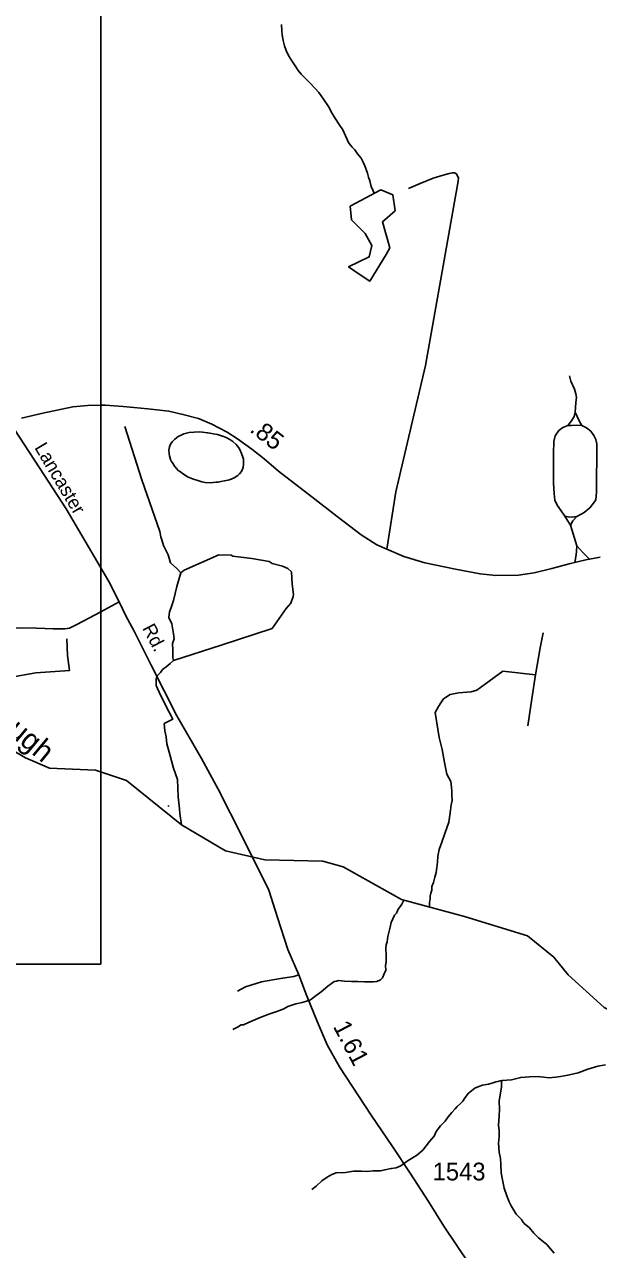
# Model space of a CAD drawing. Extents: x 2206922 to 2357709, y 510027 to 673830.
# Drawn here: x 2314671 to 2318707, y 632352 to 640967 of the extents above; entities that cross this region are included whole.
import ezdxf

# ---------------------------------------------------------------- set-up
doc = ezdxf.new("R2010")
doc.units = 0
for name, color, linetype in [('Exist Hydrographic Creek Single Shore', 7, 'Continuous'), ('Exist Hydrographic Creek Single Shore Label', 7, 'Continuous'), ('Exist Hydrographic Misc Water Feature', 7, 'Continuous'), ('Exist Hydrographic Pond Under 1500 Sq Ft', 7, 'Continuous'), ('Exist Road Non-System Type 51', 7, 'Continuous'), ('Exist Road Secondary Mileage Hundredths English Label', 7, 'Continuous'), ('Exist Road Secondary Type 51 Attributed', 7, 'Continuous'), ('Exist Road Secondary Type 51 Label', 7, 'Continuous'), ('Exist Road Secondary Type 51 Number Label', 7, 'Continuous'), ('Map Preparation Inset Cut Line', 7, 'Continuous')]:
    doc.layers.add(name, color=color, linetype=linetype)

msp = doc.modelspace()

# ---------------------------------------------------------------- linework, layer by layer
at = {"layer": 'Exist Hydrographic Creek Single Shore'}
msp.add_lwpolyline([(2321738.1, 632320.9), (2321258.1, 632731.4), (2320865.2, 632925.5), (2320238.1, 633087.1), (2319912.1, 633267.5), (2319575.2, 633555.8), (2319148.1, 633856.8), (2318746.2, 634053.8), (2318493.1, 634283.1), (2318392.1, 634407.1), (2318207.1, 634557), (2317764.2, 634693.4), (2317322.1, 634813.3), (2316911.2, 635042.8), (2316769.1, 635083), (2316361, 635092.6), (2316085, 635156.9), (2315775.2, 635338), (2315388, 635650.5), (2315171.1, 635723.7), (2314846.1, 635736.8), (2314679, 635808.8), (2314570.1, 635873.3)], dxfattribs=at)
at = {"layer": 'Exist Hydrographic Misc Water Feature'}
for points in [[(2317130.4, 639780.7), (2317119.3, 639803.3), (2317109.3, 639827.1), (2317098.8, 639868.9), (2317090.4, 639892.8), (2317083.8, 639922.6), (2317073.8, 639948.5), (2317063.5, 639974.3), (2317053.5, 640000.2), (2317039.1, 640026.3), (2317012.5, 640057.9), (2316994.6, 640085.7), (2316974.1, 640105.4), (2316952, 640133.1), (2316927.4, 640185.1), (2316908.9, 640226.8), (2316882.7, 640264.4), (2316857.9, 640304.2), (2316834.1, 640341.9), (2316809.1, 640391.4), (2316774.6, 640441.3), (2316740.4, 640488.6), (2316713.7, 640520.6), (2316681.5, 640552.2), (2316643.2, 640591.6), (2316616.9, 640617.5), (2316594.8, 640643.1), (2316570.4, 640682.9), (2316549.9, 640712.7), (2316527.5, 640750.1), (2316511.1, 640784.3), (2316499, 640818.1), (2316490.4, 640853.9), (2316483.8, 640893.8), (2316479.5, 640923.7), (2316479.1, 640967.5)], [(2315375.8, 638139.8), (2315497.2, 637764.6), (2315621.6, 637402.8), (2315629.4, 637365.1), (2315637.4, 637343.5), (2315648.2, 637303), (2315680.6, 637238.3), (2315696.8, 637181.6), (2315742.6, 637141.1), (2315771.2, 637111.7), (2315742.4, 637014.3), (2315718.8, 636916.5), (2315703.6, 636868.1), (2315690.1, 636836), (2315687.1, 636797.1), (2315706.9, 636752.4), (2315718.2, 636681.8), (2315722.9, 636647.5), (2315712, 636613.3), (2315713.6, 636569.7), (2315715.1, 636535.4), (2315713.6, 636521.4), (2315713.1, 636513.4), (2315718.4, 636493.3)], [(2315896.9, 637757.3), (2315853.5, 637771.4), (2315816.2, 637786.7), (2315780.4, 637811.1), (2315766.9, 637820.7), (2315752.7, 637830.4), (2315740.9, 637844.4), (2315726.9, 637861.3), (2315715.4, 637877.6), (2315705.2, 637892.8), (2315696.8, 637908.7), (2315690, 637933), (2315687.4, 637950.9), (2315686.2, 637973.7), (2315690.1, 637996), (2315698.5, 638016.3), (2315708.8, 638033.1), (2315727.9, 638050.9), (2315751.7, 638069.6), (2315772, 638078.7), (2315792.3, 638087.8), (2315828.9, 638097.9), (2315865.2, 638101.2), (2315898.7, 638102.3), (2315921.6, 638100.6), (2315958.4, 638096.6), (2315976, 638092.1), (2315997, 638089.5), (2316027.8, 638083.6), (2316064.5, 638072.5), (2316089.8, 638063.1), (2316116, 638049.7), (2316136.3, 638034.4), (2316159.8, 638014), (2316178, 637990.6), (2316184.8, 637977.9), (2316197.9, 637950.8), (2316206.3, 637925), (2316211.9, 637909.5), (2316212, 637895), (2316211.4, 637877.8), (2316209.7, 637852.2), (2316197.3, 637824.2), (2316183.9, 637808.2), (2316170.5, 637796.1), (2316145.7, 637779.6), (2316111.6, 637765.8), (2316078.4, 637757.9), (2316052.7, 637752.4), (2316033.3, 637748.6), (2316017.8, 637747.5), (2315976.7, 637743.7), (2315942.4, 637747.1), (2315919, 637750.4), (2315896.9, 637757.3)], [(2315771.2, 637111.7), (2315793, 637128.8), (2316037.4, 637237.9), (2316124.5, 637236.3), (2316137, 637227), (2316269.3, 637211.4), (2316392.3, 637191.2), (2316412.5, 637177.1), (2316485.7, 637158.4), (2316523.1, 637141.3), (2316548, 637117.9), (2316554.2, 637030.7), (2316563.5, 636959.1), (2316560.4, 636943.5), (2316543.3, 636896.8), (2316510.6, 636860.9), (2316412.9, 636719.9)], [(2316412.9, 636719.9), (2316054.1, 636602), (2315718.4, 636493.3)], [(2318318, 636688.3), (2318297.3, 636582.3), (2318264, 636394.1)], [(2314968.3, 636646.2), (2314973.8, 636530.2), (2314987.3, 636423.1), (2314749.9, 636406.9), (2314565.6, 636375.9), (2314512.7, 636277.6), (2314465.3, 636213), (2314445.4, 636183.1), (2314436, 636166.7), (2314432.1, 636160.8), (2314432.5, 636132.8), (2314432.5, 636096.7), (2314428.6, 636076.9), (2314425.3, 636058.8), (2314419.4, 636038.6), (2314421.2, 636024.6), (2314440.4, 635981.2)], [(2315718.4, 636493.3), (2315695.1, 636473.3), (2315666.6, 636449.5), (2315642.4, 636430), (2315627.1, 636411), (2315604.8, 636387.4), (2315597, 636363), (2315598, 636317.8), (2315628.2, 636249.5), (2315640.9, 636225.7), (2315664.7, 636176.4), (2315713.9, 636081.1), (2315653.6, 636050.9), (2315658.4, 636000), (2315667.9, 635957.1), (2315671.1, 635909.4), (2315680.6, 635874.5), (2315718.7, 635736.3), (2315747.3, 635658.4), (2315750.5, 635536), (2315760, 635450.2), (2315763.2, 635418.5), (2315775.2, 635338)], [(2318264, 636394.1), (2318035, 636420.5), (2317876.5, 636303.7), (2317852.3, 636286.1), (2317812.7, 636272.9), (2317722.4, 636266.3), (2317665.2, 636255.3), (2317616.8, 636224.5), (2317599.2, 636195.8), (2317581.6, 636171.6), (2317559.5, 636129.7), (2317586, 635953.5), (2317608, 635867.6), (2317623.4, 635777.3), (2317641, 635695.8), (2317667.8, 635644.1), (2317674.4, 635602.1), (2317676.8, 635577.8), (2317674.8, 635546.1), (2317677.5, 635510.1), (2317671.5, 635480.1), (2317666, 635442), (2317662.3, 635406.1), (2317655.1, 635358.1), (2317626, 635277.7), (2317604.5, 635217.7), (2317586.8, 635165.2), (2317577.6, 635117.1), (2317574.1, 635075.4), (2317570.4, 635039.1), (2317564.9, 635003), (2317557.1, 634971.3), (2317547.9, 634933), (2317535.8, 634904.8), (2317534.1, 634879.1), (2317528.2, 634858.9), (2317522.8, 634837), (2317523, 634814.6), (2317519.4, 634794.9), (2317519, 634759.9)], [(2318264, 636394.1), (2318237.2, 636223.9), (2318209.4, 636035.5)], [(2315685.7, 635473.8), (2315680.9, 635466.7)], [(2316137.1, 633900.3), (2316169.1, 633916.6), (2316195.1, 633932.9), (2316210.9, 633933), (2316247, 633947.4), (2316328.2, 633984.2), (2316390.3, 634006.9), (2316438.1, 634023.7), (2316463.7, 634032), (2316493.7, 634044.1), (2316523.6, 634060.3), (2316579.4, 634079.1), (2316622.9, 634089.6), (2316654.9, 634097.7), (2316661.2, 634100), (2316682.9, 634108.1), (2316702.6, 634124.2), (2316758.2, 634164.9), (2316803.7, 634203.4), (2316829.6, 634223.5), (2316849.5, 634235.9), (2316865.4, 634240), (2316879.4, 634244), (2316921.4, 634238.5), (2316969.6, 634237.3), (2317015.3, 634235.7), (2317061.3, 634234), (2317099.2, 634234.4), (2317125.7, 634234.9), (2317149.4, 634237), (2317175.3, 634249.4), (2317188.6, 634261.5), (2317200.7, 634289.7), (2317212.6, 634315.9), (2317210.1, 634349.5), (2317213.8, 634371.7), (2317215.1, 634399.9), (2317215.1, 634435.6), (2317211, 634453.7), (2317212.6, 634469.6), (2317214.6, 634493.6), (2317222, 634515.6), (2317225.7, 634553.6), (2317233.5, 634581.7), (2317243.2, 634619.9), (2317248.9, 634651.9), (2317260.6, 634678.1), (2317272.3, 634702.3), (2317286, 634718.5), (2317293.8, 634734.4), (2317297.9, 634746.4), (2317315.1, 634766.5), (2317325.2, 634780.8), (2317338.6, 634808.8)], [(2318028.5, 633541), (2318096.4, 633545.7), (2318160.3, 633562.5), (2318221.9, 633567), (2318276, 633567.8), (2318322.1, 633564.1), (2318357.6, 633560.3), (2318407.6, 633565), (2318439.8, 633569.5), (2318491.9, 633577.9), (2318563.1, 633594.7), (2318630.9, 633619.4), (2318702.9, 633640.2), (2318756.8, 633650.7)], [(2316691.4, 632775), (2316723.1, 632797.3), (2316760.7, 632835.5), (2316800.4, 632860), (2316831.8, 632878.3), (2316863.6, 632890.6), (2316928, 632893.5), (2316983.8, 632902.1), (2317039.5, 632902.6), (2317081.8, 632901.1), (2317121.6, 632905.3), (2317173.4, 632906), (2317203.6, 632912.4), (2317249.5, 632920.9), (2317283.3, 632927.2), (2317317.2, 632941.5), (2317362.9, 632974), (2317410.1, 633004.7), (2317428.5, 633012.8), (2317471.8, 633051.3), (2317519.2, 633111.5), (2317550.7, 633148.1), (2317566.3, 633182.3), (2317595.8, 633222.4), (2317629.7, 633254.7), (2317649.2, 633285), (2317676.8, 633315.3), (2317698.6, 633341.6), (2317714.4, 633357.5), (2317736.1, 633379.8), (2317754.1, 633394.1), (2317769.9, 633420.1), (2317793.3, 633450.6), (2317813.2, 633468.7), (2317837.2, 633487), (2317864.7, 633499.1), (2317891.1, 633507.3), (2317934.6, 633515.7), (2317966.6, 633524.3), (2317986.3, 633530.7), (2317998.6, 633534.5), (2318016.6, 633538.7), (2318028.5, 633541)], [(2318395.3, 632325.5), (2318344.7, 632387), (2318285.8, 632434.4), (2318251.6, 632465.9), (2318221.2, 632503.7), (2318185.4, 632535.1), (2318170.8, 632553.1), (2318164.9, 632562.9), (2318128.2, 632600.5), (2318091.9, 632658.3), (2318079.4, 632687.7), (2318063.2, 632729.9), (2318044.3, 632783.4), (2318031.8, 632841.3), (2318021.5, 632891.1), (2318020.9, 632949.2), (2318018, 632993), (2318008, 633037.1), (2318004.9, 633100.8), (2318008.8, 633146.9), (2318008.2, 633187.1), (2318003.7, 633226.7), (2318007.4, 633261.1), (2318008.8, 633292.9), (2318010.5, 633338.8), (2318008, 633394.8), (2318015.2, 633440.7), (2318019.3, 633464.9), (2318024.6, 633494.9), (2318024.4, 633524.9), (2318028.5, 633541)]]:
    msp.add_lwpolyline(points, dxfattribs=at)
at = {"layer": 'Exist Hydrographic Pond Under 1500 Sq Ft'}
msp.add_lwpolyline([(2317046.5, 639197.7), (2316950.2, 639263.1), (2317094.7, 639333.1), (2317112.2, 639413.5), (2317065.8, 639497.7), (2316970, 639593.5), (2316961.3, 639689.2), (2317176, 639805.4), (2317260.2, 639770.5), (2317277.6, 639657.3), (2317187.6, 639578.9), (2317239.2, 639396.8), (2317214.6, 639349.5), (2317099.2, 639162.2), (2317046.5, 639197.7)], dxfattribs=at)
at = {"layer": 'Exist Road Non-System Type 51'}
for p, q in [((2318554.9, 637301.6), (2318509.5, 637446.7)), ((2315337.9, 636906.6), (2315207, 636836.7))]:
    msp.add_line(p, q, dxfattribs=at)
for points in [[(2317371.4, 639815.1), (2317453, 639849.8), (2317544.5, 639887), (2317614.3, 639907.6), (2317658, 639920), (2317680, 639924.3), (2317694, 639924.4), (2317708.2, 639916.6), (2317714.2, 639904.6), (2317722.3, 639888.8), (2317720.7, 639864.7), (2317491.6, 638569.5), (2317281.5, 637681.1), (2317218.8, 637276.7)], [(2318542, 638241.3), (2318548.5, 638308.4), (2318552.8, 638345.2), (2318548.5, 638369.1), (2318537.6, 638401.5), (2318511.7, 638460), (2318503, 638496.8)], [(2318542, 638241.3), (2318535.5, 638211), (2318516, 638180.7), (2318492.2, 638146)], [(2318589.6, 638148.2), (2318570.1, 638180.7), (2318542, 638241.3)], [(2318589.6, 638148.2), (2318550.6, 638150.4), (2318518.2, 638148.2), (2318492.2, 638146)], [(2318554.9, 637507.3), (2318606.9, 637535.5), (2318645.8, 637568), (2318671.8, 637600.4), (2318689.1, 637624.2), (2318693.4, 637678.4), (2318695.6, 638018.3), (2318689.1, 638048.6), (2318674, 638076.8), (2318652.3, 638107.1), (2318622, 638130.9), (2318589.6, 638148.2)], [(2318492.2, 638146), (2318455.4, 638133.1), (2318427.3, 638111.4), (2318401.3, 638074.6), (2318392.6, 638035.6), (2318390.5, 637951.2), (2318390.5, 637741.2), (2318394.8, 637669.7), (2318399.1, 637622.1), (2318416.4, 637587.4), (2318444.6, 637546.3), (2318470.5, 637509.5)], [(2318509.5, 637446.7), (2318490, 637479.2), (2318470.5, 637509.5)], [(2318470.5, 637509.5), (2318494.4, 637505.2), (2318522.5, 637503), (2318554.9, 637507.3)], [(2318509.5, 637446.7), (2318526.8, 637477), (2318554.9, 637507.3)], [(2318539.8, 637184.7), (2318550.6, 637236.7), (2318552.8, 637262.7), (2318554.9, 637301.6)], [(2318641.5, 637208.5), (2318596.1, 637254), (2318554.9, 637301.6)], [(2315207, 636836.7), (2315039.7, 636747.3), (2314986.8, 636722.5), (2314955.3, 636718), (2314873.2, 636716.9), (2314755, 636722.5), (2314647, 636723.6), (2314551.4, 636719.1)], [(2316600.8, 634282.8), (2316565.5, 634273.1), (2316471.7, 634258.1), (2316338, 634234.7), (2316224.4, 634199.5), (2316168.8, 634168.8)]]:
    msp.add_lwpolyline(points, dxfattribs=at)
at = {"layer": 'Exist Road Secondary Type 51 Attributed'}
for points in [[(2318718.3, 637221.9), (2318618.9, 637201.6), (2318501.4, 637173.3), (2318379.4, 637140.3), (2318254.1, 637109.8), (2318145.6, 637093.6), (2317984.7, 637092.8), (2317874.5, 637103.8), (2317701.7, 637136), (2317484.9, 637180.1), (2317337.5, 637225), (2317218.8, 637276.7), (2317149.4, 637309), (2317039.3, 637378.5), (2316869.8, 637507.3), (2316691.9, 637644.6), (2316457.5, 637827.1), (2316356.3, 637913.2), (2316269.6, 637980.7), (2316169.1, 638052.8), (2316096.3, 638100.1), (2315988.3, 638156.4), (2315893.8, 638195.8), (2315784.6, 638225.6), (2315686.7, 638248.2), (2315539.3, 638264.5), (2315439.2, 638274.6), (2315363.8, 638280.2), (2315238.9, 638290.4), (2315207, 638289.5), (2315115.1, 638287), (2315010.5, 638277.4), (2314801.2, 638234.6), (2314650.4, 638199.7)], [(2314564.9, 638172.7), (2314777.6, 637848.4), (2314963.2, 637560.8), (2315207, 637146.4), (2315263.7, 637050.1), (2315337.9, 636906.6), (2315384.1, 636808.6), (2315441.4, 636700.5), (2315564.1, 636457.9), (2315741.9, 636106), (2315915.2, 635805.4), (2316032.2, 635588.7), (2316204.4, 635252.6), (2316388.2, 634878.9), (2316450.6, 634686.4), (2316523.2, 634461.8), (2316600.8, 634282.8), (2316654.8, 634141.7), (2316730.8, 633950.9), (2316798.3, 633792.1), (2316886.1, 633635.9), (2317107.7, 633297.4), (2317257.9, 633077.2), (2317381.9, 632888.6), (2317512, 632690), (2317620.3, 632517), (2317797.5, 632250.1)]]:
    msp.add_lwpolyline(points, dxfattribs=at)
at = {"layer": 'Map Preparation Inset Cut Line'}
for p, q in [((2315207, 646993.2), (2315207, 638289.5)), ((2315207, 638289.5), (2315207, 637146.4)), ((2315207, 637146.4), (2315207, 636836.7))]:
    msp.add_line(p, q, dxfattribs=at)
msp.add_lwpolyline([(2315207, 636836.7), (2315207, 634359.7), (2309738.8, 634359.7)], dxfattribs=at)

# ---------------------------------------------------------------- texts
at = {"layer": 'Exist Hydrographic Creek Single Shore Label'}
msp.add_text('Slough', height=150, rotation=320.2612, dxfattribs=at).set_placement((2314321.2, 636169.2))
at = {"layer": 'Exist Road Secondary Mileage Hundredths English Label'}
for s, rotation, p in [('.85', 322.10916, (2316248.2, 638108.3)), ('1.61', 297.67055, (2316837.8, 633920.9))]:
    msp.add_text(s, height=125, rotation=rotation, dxfattribs=at).set_placement(p)
at = {"layer": 'Exist Road Secondary Type 51 Label'}
for s, rotation, p in [('Lancaster', 300.70076, (2314738.6, 637991.6)), ('Rd.', 297.66249, (2315497, 636722))]:
    msp.add_text(s, height=95, rotation=rotation, dxfattribs=at).set_placement(p)
at = {"layer": 'Exist Road Secondary Type 51 Number Label'}
msp.add_text('1543', height=125, dxfattribs=at).set_placement((2317540.9, 632837.7))

doc.saveas('drawing.dxf')
